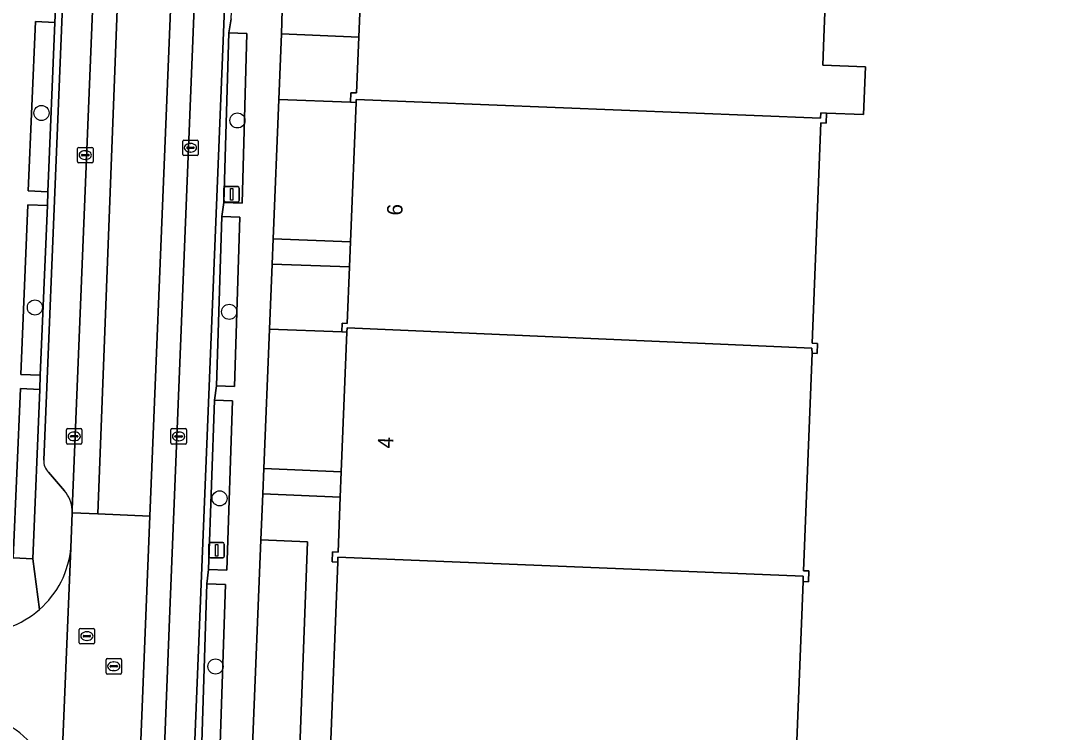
# Model space of a CAD drawing. Extents: x 160732 to 162107, y 387428 to 388479.
# Drawn here: x 161422.8 to 161489.4, y 387536.7 to 387582.8 of the extents above; entities that cross this region are included whole.
import ezdxf

# ---------------------------------------------------------------- set-up
doc = ezdxf.new("R2010")
doc.units = 0
for name, color, linetype in [('IMGEO_Boom', 7, 'Continuous'), ('IMGEO_Erf', 7, 'Continuous'), ('IMGEO_Fietspad_gesloten', 7, 'Continuous'), ('IMGEO_Groenvoorziening', 7, 'Continuous'), ('IMGEO_Haag', 7, 'Continuous'), ('IMGEO_Kolk', 7, 'Continuous'), ('IMGEO_Lichtmast', 7, 'Continuous'), ('IMGEO_Pand', 7, 'Continuous'), ('IMGEO_Pand_nummerreeks', 7, 'Continuous'), ('IMGEO_Parkeervlak_open', 7, 'Continuous'), ('IMGEO_Rijbaan_lokaal_gesloten', 7, 'Continuous'), ('IMGEO_Rijbaan_lokaal_open', 7, 'Continuous'), ('IMGEO_Rioolput', 7, 'Continuous'), ('IMGEO_Verkeerseiland_open', 7, 'Continuous'), ('IMGEO_Voetpad_open', 7, 'Continuous')]:
    doc.layers.add(name, color=color, linetype=linetype)

msp = doc.modelspace()

# ---------------------------------------------------------------- linework, layer by layer
at = {"layer": 'IMGEO_Boom'}
for centre in [(161424.178, 387576.843), (161436.874, 387576.362), (161423.753, 387564.249), (161436.341, 387563.969), (161435.718, 387551.889), (161435.454, 387541.001)]:
    msp.add_circle(centre, 0.489, dxfattribs=at)
at = {"layer": 'IMGEO_Erf'}
msp.add_lwpolyline([(161493.372, 387585.566), (161479.667, 387586.101), (161479.723, 387587.494), (161475.098, 387587.675), (161474.861, 387581.731), (161474.79, 387579.95), (161477.555, 387579.84), (161477.432, 387576.739), (161475.044, 387576.833), (161475.018, 387576.184), (161474.681, 387576.197), (161474.111, 387561.934), (161474.465, 387561.92), (161474.439, 387561.271), (161474.113, 387561.285), (161473.55, 387547.206), (161473.892, 387547.192), (161473.864, 387546.489), (161473.537, 387546.502), (161472.366, 387517.189), (161486.585, 387516.603), (161491.083, 387516.418)], dxfattribs=at)
at = {"layer": 'IMGEO_Fietspad_gesloten'}
for points in [[(161437.672, 387673.108), (161437.678, 387673.258), (161437.693, 387673.503), (161436.141, 387673.546), (161434.044, 387620.92), (161433.312, 387602.562), (161431.189, 387550.73), (161430.424, 387531.378), (161429.094, 387499.76), (161429.116, 387497.852), (161429.16, 387496.739), (161429.498, 387494.264), (161429.88, 387492.617), (161430.229, 387491.014), (161431.483, 387485.911), (161432.421, 387482.288)], [(161430.746, 387499.815), (161432.463, 387544.069), (161437.672, 387673.108)]]:
    msp.add_lwpolyline(points, dxfattribs=at)
msp.add_lwpolyline([(161429.82, 387602.683), (161428.309, 387602.736), (161428.171, 387600.43), (161426.17, 387551.16), (161426.175, 387550.958), (161427.837, 387550.882)], close=True, dxfattribs=at)
at = {"layer": 'IMGEO_Groenvoorziening'}
for points in [[(161425.047, 387582.71), (161423.782, 387582.763), (161423.319, 387571.798), (161424.584, 387571.745)], [(161437.491, 387581.999), (161436.312, 387582.033), (161435.995, 387571.044), (161437.174, 387571.01)], [(161439.546, 387577.722), (161444.195, 387577.533), (161444.22, 387578.158), (161444.591, 387578.143), (161444.735, 387581.743), (161439.718, 387581.971)], [(161439.181, 387568.701), (161444.202, 387568.497), (161444.563, 387577.518), (161444.195, 387577.533), (161439.546, 387577.722)], [(161424.562, 387570.851), (161423.297, 387570.905), (161422.832, 387559.913), (161424.097, 387559.859)], [(161437.033, 387570.099), (161435.856, 387570.136), (161435.511, 387559.165), (161436.688, 387559.128)], [(161438.945, 387562.853), (161443.636, 387562.665), (161443.659, 387563.229), (161443.991, 387563.216), (161444.137, 387566.871), (161439.114, 387567.05)], [(161438.58, 387553.827), (161443.6, 387553.599), (161443.961, 387562.652), (161443.636, 387562.665), (161438.945, 387562.853)], [(161424.07, 387558.948), (161422.809, 387559.001), (161422.35, 387548.033), (161423.611, 387547.98)], [(161436.563, 387558.211), (161435.38, 387558.251), (161435.009, 387547.273), (161436.192, 387547.233)], [(161443.378, 387547.759), (161443.014, 387547.774), (161443.04, 387548.427), (161443.393, 387548.413), (161443.535, 387551.973), (161438.513, 387552.175), (161438.393, 387549.209), (161441.422, 387549.065), (161440.9, 387535.217), (161442.874, 387535.142)], [(161438.393, 387549.209), (161437.831, 387535.333), (161440.9, 387535.217), (161441.422, 387549.065)], [(161436.09, 387546.312), (161434.893, 387546.351), (161434.536, 387535.383), (161435.733, 387535.344)]]:
    msp.add_lwpolyline(points, close=True, dxfattribs=at)
at = {"layer": 'IMGEO_Haag'}
for points in [[(161425.047, 387582.71), (161423.782, 387582.763), (161423.319, 387571.798), (161424.584, 387571.745)], [(161437.491, 387581.999), (161436.312, 387582.033), (161435.995, 387571.044), (161437.174, 387571.01)], [(161424.562, 387570.851), (161423.297, 387570.905), (161422.832, 387559.913), (161424.097, 387559.859)], [(161437.033, 387570.099), (161435.856, 387570.136), (161435.511, 387559.165), (161436.688, 387559.128)], [(161424.07, 387558.948), (161422.809, 387559.001), (161422.35, 387548.033), (161423.611, 387547.98)], [(161436.563, 387558.211), (161435.38, 387558.251), (161435.009, 387547.273), (161436.192, 387547.233)], [(161436.09, 387546.312), (161434.893, 387546.351), (161434.536, 387535.383), (161435.733, 387535.344)]]:
    msp.add_lwpolyline(points, close=True, dxfattribs=at)
at = {"layer": 'IMGEO_Kolk'}
for p, q in [((161433.329, 387574.164), (161433.329, 387575.016)), ((161433.404, 387575.09), (161434.256, 387575.09)), ((161433.817, 387574.87), (161433.842, 387574.87)), ((161434.33, 387575.016), (161434.33, 387574.164)), ((161426.517, 387573.691), (161426.517, 387574.543)), ((161426.592, 387574.617), (161427.444, 387574.617)), ((161427.005, 387574.397), (161427.03, 387574.397)), ((161427.518, 387574.543), (161427.518, 387573.691)), ((161433.588, 387574.584), (161433.588, 387574.596)), ((161434.026, 387574.547), (161433.628, 387574.547)), ((161433.631, 387574.633), (161434.029, 387574.633)), ((161433.84, 387574.31), (161433.815, 387574.31)), ((161434.072, 387574.596), (161434.072, 387574.584)), ((161427.444, 387573.617), (161426.592, 387573.617)), ((161426.776, 387574.111), (161426.776, 387574.123)), ((161427.214, 387574.074), (161426.816, 387574.074)), ((161426.819, 387574.16), (161427.217, 387574.16)), ((161427.028, 387573.837), (161427.003, 387573.837)), ((161427.26, 387574.123), (161427.26, 387574.111)), ((161434.256, 387574.09), (161433.404, 387574.09)), ((161425.798, 387555.48), (161425.798, 387556.332)), ((161425.873, 387556.406), (161426.725, 387556.406)), ((161426.799, 387556.332), (161426.799, 387555.48)), ((161432.564, 387555.478), (161432.564, 387556.33)), ((161432.639, 387556.404), (161433.491, 387556.404)), ((161433.565, 387556.33), (161433.565, 387555.478)), ((161426.057, 387555.9), (161426.057, 387555.912)), ((161426.495, 387555.863), (161426.097, 387555.863)), ((161426.1, 387555.949), (161426.498, 387555.949)), ((161426.309, 387555.626), (161426.284, 387555.626)), ((161426.286, 387556.186), (161426.311, 387556.186)), ((161426.541, 387555.912), (161426.541, 387555.9)), ((161432.823, 387555.898), (161432.823, 387555.91)), ((161433.261, 387555.861), (161432.863, 387555.861)), ((161432.866, 387555.947), (161433.264, 387555.947)), ((161433.075, 387555.624), (161433.05, 387555.624)), ((161433.052, 387556.184), (161433.077, 387556.184)), ((161433.307, 387555.91), (161433.307, 387555.898)), ((161426.725, 387555.406), (161425.873, 387555.406)), ((161433.491, 387555.404), (161432.639, 387555.404))]:
    msp.add_line(p, q, dxfattribs=at)
for points in [[(161433.329, 387574.164), (161433.329, 387575.016)], [(161433.404, 387575.09), (161434.256, 387575.09)], [(161434.33, 387575.016), (161434.33, 387574.164)], [(161426.517, 387573.691), (161426.517, 387574.543)], [(161426.592, 387574.617), (161427.444, 387574.617)], [(161427.518, 387574.543), (161427.518, 387573.691)], [(161427.444, 387573.617), (161426.592, 387573.617)], [(161434.256, 387574.09), (161433.404, 387574.09)], [(161425.798, 387555.48), (161425.798, 387556.332)], [(161425.873, 387556.406), (161426.725, 387556.406)], [(161426.799, 387556.332), (161426.799, 387555.48)], [(161432.564, 387555.478), (161432.564, 387556.33)], [(161432.639, 387556.404), (161433.491, 387556.404)], [(161433.565, 387556.33), (161433.565, 387555.478)], [(161426.725, 387555.406), (161425.873, 387555.406)], [(161433.491, 387555.404), (161432.639, 387555.404)]]:
    msp.add_lwpolyline(points, dxfattribs=at)
for centre, radius, start, end in [((161433.406, 387575.014), 0.0765, 91.55205, 178.44795), ((161433.406, 387575.014), 0.0765, 91.55205, 178.44795), ((161434.254, 387575.014), 0.0765, 1.55205, 88.44795), ((161434.254, 387575.014), 0.0765, 1.55205, 88.44795), ((161426.594, 387574.541), 0.0765, 91.55205, 178.44795), ((161426.594, 387574.541), 0.0765, 91.55205, 178.44795), ((161427.442, 387574.541), 0.0765, 1.55205, 88.44795), ((161427.442, 387574.541), 0.0765, 1.55205, 88.44795), ((161433.628, 387574.593), 0.0403, 85.87752, 175.75265), ((161433.625, 387574.583), 0.0366, 178.93798, 274.71019), ((161434.029, 387574.59), 0.043, 264.86636, 352.45326), ((161434.033, 387574.595), 0.0386, 1.73085, 96.63898), ((161426.594, 387573.693), 0.0765, 181.55205, 268.44795), ((161426.594, 387573.693), 0.0765, 181.55205, 268.44795), ((161426.816, 387574.12), 0.0403, 85.87752, 175.75265), ((161426.813, 387574.11), 0.0366, 178.93798, 274.71019), ((161427.217, 387574.117), 0.043, 264.86636, 352.45326), ((161427.221, 387574.122), 0.0386, 1.73085, 96.63898), ((161427.442, 387573.693), 0.0765, 271.55205, 358.44795), ((161427.442, 387573.693), 0.0765, 271.55205, 358.44795), ((161433.406, 387574.166), 0.0765, 181.55205, 268.44795), ((161433.406, 387574.166), 0.0765, 181.55205, 268.44795), ((161434.254, 387574.166), 0.0765, 271.55205, 358.44795), ((161434.254, 387574.166), 0.0765, 271.55205, 358.44795), ((161425.875, 387556.33), 0.0765, 91.55205, 178.44795), ((161425.875, 387556.33), 0.0765, 91.55205, 178.44795), ((161426.723, 387556.33), 0.0765, 1.55205, 88.44795), ((161426.723, 387556.33), 0.0765, 1.55205, 88.44795), ((161432.641, 387556.328), 0.0765, 91.55205, 178.44795), ((161432.641, 387556.328), 0.0765, 91.55205, 178.44795), ((161433.489, 387556.328), 0.0765, 1.55205, 88.44795), ((161433.489, 387556.328), 0.0765, 1.55205, 88.44795), ((161426.097, 387555.909), 0.0403, 85.87752, 175.75265), ((161426.094, 387555.899), 0.0366, 178.93798, 274.71019), ((161426.498, 387555.906), 0.043, 264.86636, 352.45326), ((161426.502, 387555.911), 0.0386, 1.73085, 96.63898), ((161432.863, 387555.907), 0.0403, 85.87752, 175.75265), ((161432.86, 387555.897), 0.0366, 178.93798, 274.71019), ((161433.264, 387555.904), 0.043, 264.86636, 352.45326), ((161433.268, 387555.909), 0.0386, 1.73085, 96.63898), ((161425.875, 387555.482), 0.0765, 181.55205, 268.44795), ((161425.875, 387555.482), 0.0765, 181.55205, 268.44795), ((161426.723, 387555.482), 0.0765, 271.55205, 358.44795), ((161426.723, 387555.482), 0.0765, 271.55205, 358.44795), ((161432.641, 387555.48), 0.0765, 181.55205, 268.44795), ((161432.641, 387555.48), 0.0765, 181.55205, 268.44795), ((161433.489, 387555.48), 0.0765, 271.55205, 358.44795), ((161433.489, 387555.48), 0.0765, 271.55205, 358.44795)]:
    msp.add_arc(centre, radius, start, end, dxfattribs=at)
for centre, major_axis, ratio, start_param, end_param in [((161433.816, 387574.59), (-0.387, 0.002), 0.722429, 4.712389, 7.853982), ((161433.841, 387574.59), (-0.39, 0.002), 0.717154, 1.570796, 4.712389), ((161427.004, 387574.117), (-0.387, 0.002), 0.722429, 4.712389, 7.853982), ((161427.029, 387574.117), (-0.39, 0.002), 0.717154, 1.570796, 4.712389), ((161426.285, 387555.906), (-0.387, 0.002), 0.722429, 4.712389, 7.853982), ((161426.31, 387555.906), (-0.39, 0.002), 0.717154, 1.570796, 4.712389), ((161433.051, 387555.904), (-0.387, 0.002), 0.722429, 4.712389, 7.853982), ((161433.076, 387555.904), (-0.39, 0.002), 0.717154, 1.570796, 4.712389)]:
    msp.add_ellipse(centre, major_axis=major_axis, ratio=ratio, start_param=start_param, end_param=end_param, dxfattribs=at)
at = {"layer": 'IMGEO_Lichtmast'}
for p, q in [((161435.999, 387571.172), (161435.999, 387571.972)), ((161435.999, 387571.972), (161435.999, 387571.172)), ((161436.099, 387572.072), (161436.889, 387572.072)), ((161436.889, 387572.072), (161436.099, 387572.072)), ((161436.989, 387571.972), (161436.989, 387571.172)), ((161436.989, 387571.172), (161436.989, 387571.972)), ((161436.889, 387571.072), (161436.099, 387571.072)), ((161436.099, 387571.072), (161436.889, 387571.072)), ((161435.029, 387548.13), (161435.029, 387548.93)), ((161435.029, 387548.93), (161435.029, 387548.13)), ((161435.129, 387549.03), (161435.919, 387549.03)), ((161435.919, 387549.03), (161435.129, 387549.03)), ((161436.019, 387548.93), (161436.019, 387548.13)), ((161436.019, 387548.13), (161436.019, 387548.93)), ((161435.919, 387548.03), (161435.129, 387548.03)), ((161435.129, 387548.03), (161435.919, 387548.03))]:
    msp.add_line(p, q, dxfattribs=at)
for points in [[(161436.419, 387571.947), (161436.569, 387571.947), (161436.569, 387571.197), (161436.419, 387571.197), (161436.419, 387571.947)], [(161435.449, 387548.905), (161435.599, 387548.905), (161435.599, 387548.155), (161435.449, 387548.155), (161435.449, 387548.905)]]:
    msp.add_lwpolyline(points, dxfattribs=at)
for centre, start, end in [((161436.099, 387571.972), 90, 180), ((161436.099, 387571.972), 90, 180), ((161436.889, 387571.972), 0, 90), ((161436.889, 387571.972), 360, 90), ((161436.099, 387571.172), 180, 270), ((161436.099, 387571.172), 180, 270), ((161436.889, 387571.172), 270, 0), ((161436.889, 387571.172), 270, 0), ((161435.129, 387548.93), 90, 180), ((161435.129, 387548.93), 90, 180), ((161435.919, 387548.93), 0, 90), ((161435.919, 387548.93), 360, 90), ((161435.129, 387548.13), 180, 270), ((161435.129, 387548.13), 180, 270), ((161435.919, 387548.13), 270, 0), ((161435.919, 387548.13), 270, 0)]:
    msp.add_arc(centre, 0.1, start, end, dxfattribs=at)
at = {"layer": 'IMGEO_Pand'}
for points in [[(161475.098, 387587.675), (161475.156, 387589.136), (161475.248, 387591.439), (161445.17, 387592.634), (161445.163, 387592.456), (161444.798, 387583.332), (161444.735, 387581.743), (161444.591, 387578.143), (161444.22, 387578.158), (161444.195, 387577.533), (161444.563, 387577.518), (161444.574, 387577.713), (161474.653, 387576.518), (161474.666, 387576.848), (161475.044, 387576.833), (161477.432, 387576.739), (161477.555, 387579.84), (161474.79, 387579.95), (161474.861, 387581.731)], [(161443.991, 387563.216), (161443.659, 387563.229), (161443.636, 387562.665), (161443.961, 387562.652), (161443.98, 387562.934), (161474.098, 387561.611), (161474.113, 387561.285), (161474.439, 387561.271), (161474.465, 387561.92), (161474.111, 387561.934), (161474.681, 387576.197), (161475.018, 387576.184), (161475.044, 387576.833), (161474.666, 387576.848), (161474.653, 387576.518), (161444.574, 387577.713), (161444.563, 387577.518), (161444.202, 387568.497), (161444.137, 387566.871)], [(161443.393, 387548.413), (161443.04, 387548.427), (161443.014, 387547.774), (161443.378, 387547.759), (161443.387, 387548.085), (161473.536, 387546.853), (161473.537, 387546.502), (161473.864, 387546.489), (161473.892, 387547.192), (161473.55, 387547.206), (161474.113, 387561.285), (161474.098, 387561.611), (161443.98, 387562.934), (161443.961, 387562.652), (161443.6, 387553.599), (161443.535, 387551.973)], [(161442.205, 387518.394), (161442.518, 387518.381), (161472.366, 387517.189), (161473.537, 387546.502), (161473.536, 387546.853), (161443.387, 387548.085), (161443.378, 387547.759), (161442.874, 387535.142), (161442.81, 387533.53)]]:
    msp.add_lwpolyline(points, close=True, dxfattribs=at)
at = {"layer": 'IMGEO_Parkeervlak_open'}
for points in [[(161437.678, 387673.258), (161437.672, 387673.108), (161432.463, 387544.069), (161430.746, 387499.815)], [(161426.17, 387551.16), (161428.171, 387600.43)], [(161426.093, 387597.461), (161424.327, 387554.36)], [(161432.756, 387502.647), (161436.533, 387595.931)], [(161424.634, 387553.577), (161425.667, 387552.372)]]:
    msp.add_lwpolyline(points, dxfattribs=at)
for centre, radius, start, end in [((161425.348, 387554.308), 1.022, 177.1098, 225.70868), ((161424.046, 387550.989), 2.131, 4.60408, 40.47443)]:
    msp.add_arc(centre, radius, start, end, dxfattribs=at)
at = {"layer": 'IMGEO_Rijbaan_lokaal_gesloten'}
msp.add_lwpolyline([(161433.312, 387602.562), (161429.82, 387602.683), (161427.837, 387550.882), (161431.189, 387550.73)], close=True, dxfattribs=at)
at = {"layer": 'IMGEO_Rijbaan_lokaal_open'}
msp.add_lwpolyline([(161431.189, 387550.73), (161427.837, 387550.882), (161426.175, 387550.958), (161426.09, 387548.689), (161425.376, 387531.578), (161426.94, 387531.516), (161430.424, 387531.378)], close=True, dxfattribs=at)
msp.add_lwpolyline([(161425.376, 387531.578), (161426.09, 387548.689)], dxfattribs=at)
for centre, radius, start, end in [((161420.039, 387549.259), 6.078, 311.24475, 354.62118), ((161420.042, 387549.261), 6.077, 267.82922, 311.21074), ((161418.435, 387531.267), 6.952, 43.60101, 84.62587)]:
    msp.add_arc(centre, radius, start, end, dxfattribs=at)
at = {"layer": 'IMGEO_Rioolput'}
for p, q in [((161426.621, 387542.542), (161426.621, 387543.394)), ((161426.696, 387543.468), (161427.548, 387543.468)), ((161426.88, 387542.962), (161426.88, 387542.974)), ((161427.318, 387542.925), (161426.92, 387542.925)), ((161426.923, 387543.011), (161427.321, 387543.011)), ((161427.109, 387543.248), (161427.134, 387543.248)), ((161427.364, 387542.974), (161427.364, 387542.962)), ((161427.622, 387543.394), (161427.622, 387542.542)), ((161427.548, 387542.468), (161426.696, 387542.468)), ((161427.132, 387542.688), (161427.107, 387542.688)), ((161428.363, 387540.587), (161428.363, 387541.439)), ((161428.438, 387541.513), (161429.29, 387541.513)), ((161428.622, 387541.007), (161428.622, 387541.019)), ((161429.06, 387540.97), (161428.662, 387540.97)), ((161428.665, 387541.056), (161429.063, 387541.056)), ((161428.851, 387541.293), (161428.876, 387541.293)), ((161429.106, 387541.019), (161429.106, 387541.007)), ((161429.364, 387541.439), (161429.364, 387540.587)), ((161429.29, 387540.513), (161428.438, 387540.513)), ((161428.874, 387540.733), (161428.849, 387540.733))]:
    msp.add_line(p, q, dxfattribs=at)
for points in [[(161426.621, 387542.542), (161426.621, 387543.394)], [(161426.696, 387543.468), (161427.548, 387543.468)], [(161427.622, 387543.394), (161427.622, 387542.542)], [(161427.548, 387542.468), (161426.696, 387542.468)], [(161428.363, 387540.587), (161428.363, 387541.439)], [(161428.438, 387541.513), (161429.29, 387541.513)], [(161429.364, 387541.439), (161429.364, 387540.587)], [(161429.29, 387540.513), (161428.438, 387540.513)]]:
    msp.add_lwpolyline(points, dxfattribs=at)
for centre, radius, start, end in [((161426.698, 387543.392), 0.0765, 91.55205, 178.44795), ((161426.698, 387543.392), 0.0765, 91.55205, 178.44795), ((161426.92, 387542.971), 0.0403, 85.87752, 175.75265), ((161426.917, 387542.961), 0.0366, 178.93798, 274.71019), ((161427.321, 387542.968), 0.043, 264.86636, 352.45326), ((161427.325, 387542.973), 0.0386, 1.73085, 96.63898), ((161427.546, 387543.392), 0.0765, 1.55205, 88.44795), ((161427.546, 387543.392), 0.0765, 1.55205, 88.44795), ((161426.698, 387542.544), 0.0765, 181.55205, 268.44795), ((161426.698, 387542.544), 0.0765, 181.55205, 268.44795), ((161427.546, 387542.544), 0.0765, 271.55205, 358.44795), ((161427.546, 387542.544), 0.0765, 271.55205, 358.44795), ((161428.44, 387541.437), 0.0765, 91.55205, 178.44795), ((161428.44, 387541.437), 0.0765, 91.55205, 178.44795), ((161428.662, 387541.016), 0.0403, 85.87752, 175.75265), ((161428.659, 387541.006), 0.0366, 178.93798, 274.71019), ((161429.063, 387541.013), 0.043, 264.86636, 352.45326), ((161429.067, 387541.018), 0.0386, 1.73085, 96.63898), ((161429.288, 387541.437), 0.0765, 1.55205, 88.44795), ((161429.288, 387541.437), 0.0765, 1.55205, 88.44795), ((161428.44, 387540.589), 0.0765, 181.55205, 268.44795), ((161428.44, 387540.589), 0.0765, 181.55205, 268.44795), ((161429.288, 387540.589), 0.0765, 271.55205, 358.44795), ((161429.288, 387540.589), 0.0765, 271.55205, 358.44795)]:
    msp.add_arc(centre, radius, start, end, dxfattribs=at)
for centre, major_axis, ratio, start_param, end_param in [((161427.108, 387542.968), (-0.387, 0.002), 0.722429, 4.712389, 7.853982), ((161427.133, 387542.968), (-0.39, 0.002), 0.717154, 1.570796, 4.712389), ((161428.85, 387541.013), (-0.387, 0.002), 0.722429, 4.712389, 7.853982), ((161428.875, 387541.013), (-0.39, 0.002), 0.717154, 1.570796, 4.712389)]:
    msp.add_ellipse(centre, major_axis=major_axis, ratio=ratio, start_param=start_param, end_param=end_param, dxfattribs=at)
at = {"layer": 'IMGEO_Verkeerseiland_open'}
for points in [[(161434.893, 387546.351), (161435.009, 387547.273), (161435.38, 387558.251), (161435.511, 387559.165), (161435.856, 387570.136), (161435.995, 387571.044), (161436.312, 387582.033), (161436.467, 387582.934), (161436.944, 387593.234), (161436.989, 387595.912), (161436.533, 387595.931), (161432.756, 387502.647)], [(161432.45, 387490.488), (161432.769, 387491.703), (161433.605, 387510.701), (161433.568, 387511.602), (161433.653, 387513.867), (161433.982, 387522.596), (161434.049, 387523.482), (161434.464, 387534.483), (161434.536, 387535.383), (161434.893, 387546.351)]]:
    msp.add_lwpolyline(points, dxfattribs=at)
at = {"layer": 'IMGEO_Voetpad_open'}
for points in [[(161426.738, 387607.267), (161425.995, 387605.579), (161425.546, 387595.03), (161425.515, 387594.134), (161425.079, 387583.619), (161425.047, 387582.71), (161424.584, 387571.745), (161424.562, 387570.851), (161424.097, 387559.859), (161424.07, 387558.948), (161423.611, 387547.98), (161424.046, 387544.689)], [(161423.782, 387582.763), (161425.047, 387582.71), (161425.079, 387583.619), (161423.803, 387583.672), (161424.239, 387594.187), (161425.515, 387594.134), (161425.546, 387595.03), (161424.267, 387595.084), (161424.716, 387605.633), (161425.995, 387605.579), (161426.738, 387607.267)], [(161424.327, 387554.36), (161426.093, 387597.461)], [(161438.393, 387549.209), (161438.513, 387552.175), (161438.58, 387553.827), (161438.945, 387562.853), (161439.114, 387567.05), (161439.181, 387568.701), (161439.546, 387577.722), (161439.718, 387581.971), (161439.78, 387583.506)], [(161436.467, 387582.934), (161436.312, 387582.033), (161437.491, 387581.999), (161437.174, 387571.01), (161435.995, 387571.044), (161435.856, 387570.136), (161437.033, 387570.099), (161436.688, 387559.128), (161435.511, 387559.165), (161435.38, 387558.251), (161436.563, 387558.211), (161436.192, 387547.233), (161435.009, 387547.273), (161434.893, 387546.351), (161436.09, 387546.312), (161435.733, 387535.344)], [(161424.046, 387544.689), (161423.611, 387547.98), (161422.35, 387548.033), (161422.809, 387559.001), (161424.07, 387558.948), (161424.097, 387559.859), (161422.832, 387559.913), (161423.297, 387570.905), (161424.562, 387570.851), (161424.584, 387571.745), (161423.319, 387571.798), (161423.782, 387582.763)], [(161425.667, 387552.372), (161424.634, 387553.577)], [(161426.09, 387548.689), (161426.175, 387550.958), (161426.17, 387551.16)], [(161436.557, 387503.828), (161437.766, 387533.72), (161437.831, 387535.333), (161438.393, 387549.209)]]:
    msp.add_lwpolyline(points, dxfattribs=at)
for points in [[(161439.718, 387581.971), (161444.735, 387581.743), (161444.798, 387583.332), (161439.78, 387583.506)], [(161439.114, 387567.05), (161444.137, 387566.871), (161444.202, 387568.497), (161439.181, 387568.701)], [(161438.513, 387552.175), (161443.535, 387551.973), (161443.6, 387553.599), (161438.58, 387553.827)]]:
    msp.add_lwpolyline(points, close=True, dxfattribs=at)
for centre, radius, start, end in [((161425.348, 387554.308), 1.022, 177.1098, 225.70868), ((161424.046, 387550.989), 2.131, 4.60408, 40.47443), ((161420.039, 387549.259), 6.078, 311.24475, 354.62118), ((161420.042, 387549.261), 6.077, 267.82922, 311.21074), ((161418.435, 387531.267), 6.952, 43.60101, 84.62587)]:
    msp.add_arc(centre, radius, start, end, dxfattribs=at)

# ---------------------------------------------------------------- texts
at = {"layer": 'IMGEO_Pand_nummerreeks'}
for s, rotation, p in [('6', 87.7189, (161447.554, 387570.19)), ('4', 87.71309, (161446.95, 387555.104))]:
    msp.add_text(s, height=1, rotation=rotation, dxfattribs=at).set_placement(p)

doc.saveas('drawing.dxf')
